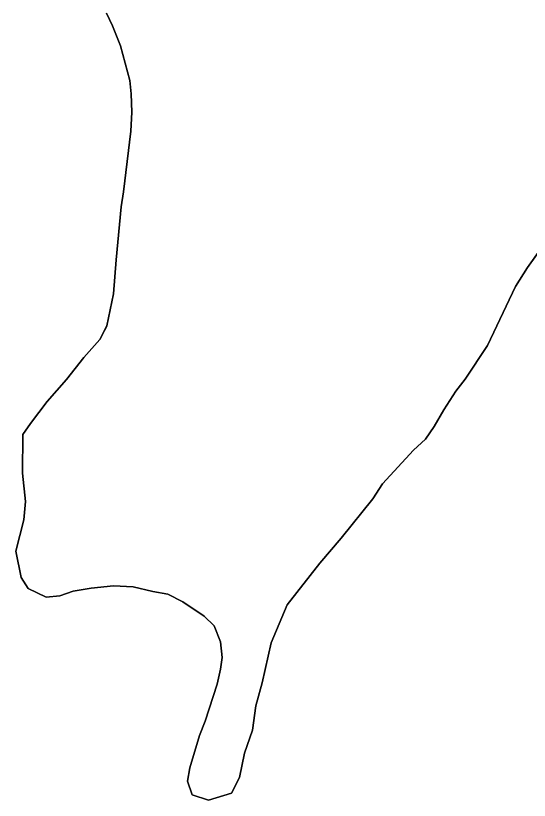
# Model space of a CAD drawing. Extents: x 3146026 to 3183936, y 897894 to 923344.
# Drawn here: x 3171986.7 to 3172116.5, y 907552.5 to 907750.8 of the extents above; entities that cross this region are included whole.
import ezdxf

# ---------------------------------------------------------------- set-up
doc = ezdxf.new("R2010")
doc.units = 0
for name, color, linetype in [('V-SITE-VEGE', 7, 'Continuous'), ('V-TOPO-SHOR', 7, 'Continuous'), ('V-WETL-SWMP', 7, 'Continuous')]:
    doc.layers.add(name, color=color, linetype=linetype)

msp = doc.modelspace()

# ---------------------------------------------------------------- linework, layer by layer
at = {"layer": 'V-SITE-VEGE'}
for p, q in [((3172011.21, 907748.24), (3172009.63, 907751.44)), ((3172013.17, 907743.24), (3172011.21, 907748.24)), ((3172015.52, 907734.44), (3172013.17, 907743.24)), ((3172015.9, 907731.05), (3172015.52, 907734.44)), ((3172016.07, 907726.46), (3172015.9, 907731.05)), ((3172015.85, 907721.67), (3172016.07, 907726.46)), ((3172013.97, 907706.31), (3172015.85, 907721.67)), ((3172013.35, 907702.53), (3172013.97, 907706.31)), ((3172012.07, 907689.16), (3172013.35, 907702.53)), ((3172122.27, 907695.93), (3172116.04, 907687.19)), ((3172011.43, 907680.58), (3172012.07, 907689.16)), ((3172116.04, 907687.19), (3172113.02, 907682.41)), ((3172113.02, 907682.41), (3172105.95, 907667.48)), ((3172009.78, 907672.41), (3172011.43, 907680.58)), ((3172007.97, 907669.03), (3172009.78, 907672.41)), ((3172003.95, 907664.46), (3172007.97, 907669.03)), ((3172105.95, 907667.48), (3172100.31, 907658.94)), ((3171999.53, 907658.9), (3172003.95, 907664.46)), ((3171994.71, 907653.34), (3171999.53, 907658.9)), ((3172100.31, 907658.94), (3172097.9, 907655.96)), ((3172097.9, 907655.96), (3172094.89, 907651.18)), ((3171990.49, 907647.77), (3171994.71, 907653.34)), ((3172094.89, 907651.18), (3172092.47, 907647)), ((3171988.48, 907644.99), (3171990.49, 907647.77)), ((3172092.47, 907647), (3172090.25, 907643.82)), ((3171988.42, 907635.21), (3171988.48, 907644.99)), ((3172090.25, 907643.82), (3172087.24, 907641.05)), ((3172087.24, 907641.05), (3172079.41, 907632.51)), ((3171989.18, 907628.02), (3171988.42, 907635.21)), ((3172079.41, 907632.51), (3172077, 907628.73)), ((3172077, 907628.73), (3172068.96, 907618.8)), ((3171988.76, 907623.43), (3171989.18, 907628.02)), ((3171986.72, 907615.46), (3171988.76, 907623.43)), ((3172068.96, 907618.8), (3172063.53, 907612.44)), ((3171988.08, 907608.87), (3171986.72, 907615.46)), ((3172063.53, 907612.44), (3172055.29, 907601.91)), ((3171989.86, 907606.06), (3171988.08, 907608.87)), ((3171994.44, 907603.84), (3171989.86, 907606.06)), ((3172001.23, 907605.4), (3171997.83, 907604.22)), ((3172005.82, 907606.17), (3172001.23, 907605.4)), ((3172011.41, 907606.74), (3172005.82, 907606.17)), ((3172016.4, 907606.51), (3172011.41, 907606.74)), ((3172021.39, 907605.29), (3172016.4, 907606.51)), ((3172025.18, 907604.67), (3172021.39, 907605.29)), ((3171997.83, 907604.22), (3171994.44, 907603.84)), ((3172028.96, 907602.65), (3172025.18, 907604.67)), ((3172034.33, 907599.03), (3172028.96, 907602.65)), ((3172055.29, 907601.91), (3172051.25, 907592.35)), ((3172036.9, 907596.62), (3172034.33, 907599.03)), ((3172038.48, 907592.62), (3172036.9, 907596.62)), ((3172038.86, 907588.63), (3172038.48, 907592.62)), ((3172051.25, 907592.35), (3172049, 907582.19)), ((3172038.44, 907585.64), (3172038.86, 907588.63)), ((3172037.62, 907581.85), (3172038.44, 907585.64)), ((3172034.57, 907572.49), (3172037.62, 907581.85)), ((3172049, 907582.19), (3172047.37, 907576.41)), ((3172047.37, 907576.41), (3172046.54, 907570.23)), ((3172033.16, 907568.9), (3172034.57, 907572.49)), ((3172046.54, 907570.23), (3172044.51, 907564.45)), ((3172030.72, 907560.73), (3172033.16, 907568.9)), ((3172044.51, 907564.45), (3172043.27, 907558.27)), ((3172030.1, 907557.35), (3172030.72, 907560.73)), ((3172031.28, 907553.95), (3172030.1, 907557.35)), ((3172043.27, 907558.27), (3172041.26, 907554.29)), ((3172035.46, 907552.53), (3172031.28, 907553.95)), ((3172041.26, 907554.29), (3172035.46, 907552.53))]:
    msp.add_line(p, q, dxfattribs=at)
at = {"layer": 'V-TOPO-SHOR'}
for points in [[(3172009.63, 907751.44), (3172011.21, 907748.24), (3172013.17, 907743.24), (3172015.52, 907734.44), (3172015.9, 907731.05), (3172016.07, 907726.46), (3172015.85, 907721.67), (3172013.97, 907706.31), (3172013.35, 907702.53), (3172012.07, 907689.16), (3172011.43, 907680.58), (3172009.78, 907672.41), (3172007.97, 907669.03), (3172003.95, 907664.46), (3171999.53, 907658.9), (3171994.71, 907653.34), (3171990.49, 907647.77), (3171988.48, 907644.99), (3171988.42, 907635.21), (3171989.18, 907628.02), (3171988.76, 907623.43), (3171986.72, 907615.46), (3171988.08, 907608.87), (3171989.86, 907606.06), (3171994.44, 907603.84), (3171997.83, 907604.22), (3172001.23, 907605.4), (3172005.82, 907606.17), (3172011.41, 907606.74), (3172016.4, 907606.51), (3172021.39, 907605.29), (3172025.18, 907604.67), (3172028.96, 907602.65), (3172034.32, 907599.03), (3172036.9, 907596.62), (3172038.48, 907592.62), (3172038.86, 907588.63), (3172038.44, 907585.64), (3172037.62, 907581.85), (3172034.57, 907572.49), (3172033.16, 907568.9), (3172030.72, 907560.73)], [(3172030.72, 907560.73), (3172030.1, 907557.35), (3172031.28, 907553.95), (3172035.46, 907552.53), (3172041.26, 907554.29), (3172043.27, 907558.27), (3172044.51, 907564.45), (3172046.54, 907570.23), (3172047.37, 907576.41), (3172049, 907582.19), (3172051.25, 907592.35), (3172055.29, 907601.91), (3172063.53, 907612.44), (3172068.96, 907618.8), (3172077, 907628.73), (3172079.41, 907632.51), (3172087.24, 907641.05), (3172090.25, 907643.82), (3172092.47, 907647), (3172094.89, 907651.18), (3172097.9, 907655.96), (3172100.31, 907658.94), (3172105.95, 907667.48), (3172113.02, 907682.41), (3172116.04, 907687.19), (3172122.27, 907695.93)]]:
    msp.add_lwpolyline(points, dxfattribs=at)
at = {"layer": 'V-WETL-SWMP'}
for points in [[(3172030.72, 907560.73), (3172033.16, 907568.9), (3172034.57, 907572.49), (3172037.62, 907581.85), (3172038.44, 907585.64), (3172038.86, 907588.63), (3172038.48, 907592.62), (3172036.9, 907596.62), (3172034.32, 907599.03), (3172028.96, 907602.65), (3172025.17, 907604.67), (3172021.39, 907605.29), (3172016.4, 907606.52), (3172011.42, 907606.74), (3172005.82, 907606.18), (3172001.23, 907605.4), (3171997.83, 907604.22), (3171994.44, 907603.84), (3171989.86, 907606.06), (3171988.08, 907608.87), (3171986.72, 907615.46), (3171988.76, 907623.43), (3171989.18, 907628.02), (3171988.42, 907635.21), (3171988.48, 907644.99), (3171990.49, 907647.77), (3171994.71, 907653.34), (3171999.53, 907658.9), (3172003.95, 907664.46), (3172007.97, 907669.03), (3172009.79, 907672.41), (3172011.43, 907680.58), (3172012.07, 907689.16), (3172013.35, 907702.53), (3172013.97, 907706.31), (3172015.85, 907721.67), (3172016.07, 907726.46), (3172015.9, 907731.05), (3172015.52, 907734.45), (3172013.17, 907743.24), (3172011.21, 907748.24), (3172009.63, 907751.44)], [(3172122.27, 907695.93), (3172116.04, 907687.19), (3172113.02, 907682.41), (3172105.95, 907667.48), (3172100.32, 907658.93), (3172097.9, 907655.95), (3172094.88, 907651.18), (3172092.47, 907647), (3172090.25, 907643.82), (3172087.24, 907641.05), (3172079.41, 907632.51), (3172077, 907628.73), (3172068.96, 907618.8), (3172063.54, 907612.44), (3172055.29, 907601.91), (3172051.25, 907592.35), (3172049, 907582.19), (3172047.37, 907576.41), (3172046.54, 907570.23), (3172044.51, 907564.45), (3172043.28, 907558.27), (3172041.26, 907554.29), (3172035.46, 907552.53), (3172031.28, 907553.95), (3172030.1, 907557.35), (3172030.72, 907560.73)]]:
    msp.add_lwpolyline(points, dxfattribs=at)

doc.saveas('drawing.dxf')
